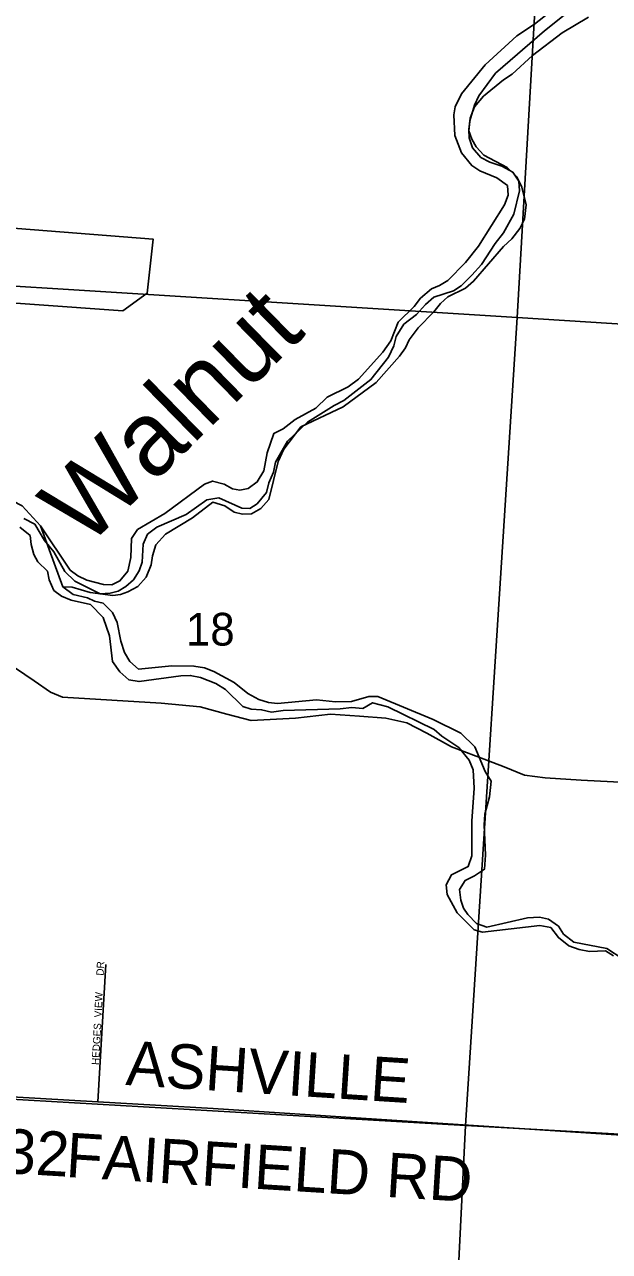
# Model space of a CAD drawing. Extents: x 1643459 to 2064572, y 425441 to 780708.
# Drawn here: x 1844154 to 1848098, y 618149 to 626429 of the extents above; entities that cross this region are included whole.
import ezdxf

# ---------------------------------------------------------------- set-up
doc = ezdxf.new("R2010")
doc.units = 0
for name, color, linetype in [('GM_X_Adjacent_County', 7, 'Continuous'), ('GM_X_City_Street', 7, 'Continuous'), ('GM_X_County', 7, 'Continuous'), ('GM_X_Major_River_Text', 7, 'Continuous'), ('GM_X_Minor_Lake', 7, 'Continuous'), ('GM_X_Rail_Line_Text', 7, 'Continuous'), ('GM_X_Section_Text', 7, 'Continuous'), ('GM_X_State_Route', 7, 'Continuous'), ('GM_X_State_Shield', 7, 'Continuous'), ('GM_X_Township', 7, 'Continuous'), ('GM_X_Unincorporated_Text', 7, 'Continuous')]:
    doc.layers.add(name, color=color, linetype=linetype)

msp = doc.modelspace()

# ---------------------------------------------------------------- linework, layer by layer
at = {"layer": 'GM_X_City_Street'}
for points in [[(1847804.2, 626501), (1847659.2, 626387.2), (1847328.9, 626099.7), (1847217.8, 625947.6), (1847187.4, 625883.6), (1847156.8, 625779.3), (1847148.6, 625721.2), (1847152.3, 625665), (1847174.1, 625596.6), (1847230, 625532.2), (1847292.1, 625499.8), (1847372.2, 625473.4), (1847446.3, 625432.9), (1847486.1, 625372.5), (1847491.9, 625306.3), (1847453, 625149.9), (1847384.2, 625023.8), (1847327.7, 624951.8), (1847234.8, 624809.7), (1847170.2, 624737.7), (1847097.7, 624665.8), (1847045.3, 624631.9), (1846914.7, 624588.3), (1846856.3, 624538.4), (1846797.8, 624472.4), (1846711.2, 624406.6), (1846660.7, 624322.5), (1846644.4, 624260.4), (1846607.9, 624184.3), (1846488.8, 624032.3), (1846307.6, 623892.6), (1846241.2, 623858.8), (1846062.1, 623745.1), (1845927.1, 623617.3), (1845846.2, 623475.2), (1845831.8, 623407), (1845801.4, 623336.9), (1845785.1, 623270.7), (1845722.5, 623194.7), (1845672.2, 623162.8), (1845618.1, 623165.1), (1845463.8, 623234), (1845383.5, 623222.3), (1845244.6, 623122.6), (1845045.6, 623037.1), (1844983.2, 622989.2), (1844952.8, 622923.1), (1844946.2, 622800.7), (1844925.9, 622742.6), (1844887.5, 622682.6), (1844837.1, 622636.7), (1844784.8, 622604.8), (1844730.5, 622591), (1844664.3, 622587.2), (1844493.3, 622672.8), (1844425.8, 622738.4), (1844352.2, 622871.5), (1844288.7, 622947), (1844223.1, 623056.3), (1844149.6, 623096)], [(1844149.6, 623096), (1844223.1, 623056.3), (1844288.7, 622947), (1844352.2, 622871.5), (1844425.8, 622738.4), (1844493.3, 622672.8), (1844664.3, 622587.2), (1844730.5, 622591), (1844784.8, 622604.8), (1844837.1, 622636.7), (1844887.5, 622682.6), (1844925.9, 622742.6), (1844946.2, 622800.7), (1844952.8, 622923.1), (1844983.2, 622989.2), (1845045.6, 623037.1), (1845244.6, 623122.6), (1845383.5, 623222.3), (1845463.8, 623234), (1845618.1, 623165.1), (1845672.2, 623162.8), (1845722.5, 623194.7), (1845785.1, 623270.7), (1845801.4, 623336.9), (1845831.8, 623407), (1845846.2, 623475.2), (1845927.1, 623617.3), (1846062.1, 623745.1), (1846241.2, 623858.8), (1846307.6, 623892.6), (1846488.8, 624032.3), (1846607.9, 624184.3), (1846644.4, 624260.4), (1846660.7, 624322.5), (1846711.2, 624406.6), (1846797.8, 624472.4), (1846856.3, 624538.4), (1846914.7, 624588.3), (1847045.3, 624631.9), (1847097.7, 624665.8), (1847170.2, 624737.7), (1847234.8, 624809.7), (1847327.7, 624951.8), (1847384.2, 625023.8), (1847453, 625149.9), (1847491.9, 625306.3), (1847486.1, 625372.5), (1847446.3, 625432.9), (1847372.2, 625473.4), (1847292.1, 625499.8), (1847230, 625532.2), (1847174.1, 625596.6), (1847152.3, 625665), (1847148.6, 625721.2), (1847156.8, 625779.3), (1847187.4, 625883.6), (1847217.8, 625947.6), (1847328.9, 626099.7), (1847659.2, 626387.2), (1847804.2, 626501)]]:
    msp.add_lwpolyline(points, dxfattribs=at)
at = {"layer": 'GM_X_County'}
msp.add_lwpolyline([(1844648.3, 619158.7), (1844702.1, 620086.2)], dxfattribs=at)
at = {"layer": 'GM_X_Major_River_Text'}
for points in [[(1847205.1, 621488.7), (1847199.8, 621490.7), (1847032.1, 621553.8), (1846865.5, 621647.7), (1846731, 621715.6), (1846590.6, 621747.4), (1846412.2, 621761), (1846216.2, 621775.6), (1845981.8, 621748.4), (1845682, 621732), (1845518.4, 621775.6), (1845338.5, 621824.7), (1845075.4, 621849.2), (1844410.4, 621890.2), (1844327.9, 621924.2), (1844218.9, 621999.2), (1843887.3, 622222.1), (1843727.2, 622329.1), (1843635.2, 622383), (1843609.3, 622389.8), (1843554.8, 622395.9), (1843449.8, 622396.6)], [(1849835.2, 621321.6), (1849628.9, 621256.9), (1849518.6, 621246.7), (1847906.6, 621329.1), (1847664, 621344.6), (1847525.7, 621364.4), (1847387.2, 621420.2), (1847205.1, 621488.7)]]:
    msp.add_lwpolyline(points, dxfattribs=at)
at = {"layer": 'GM_X_Minor_Lake'}
msp.add_lwpolyline([(1843253.5, 619240.3), (1844648.3, 619158.7), (1845426.3, 619114.9), (1849830.4, 618825.4)], dxfattribs=at)
at = {"layer": 'GM_X_Rail_Line_Text'}
msp.add_lwpolyline([(1843790.2, 625077.3), (1845020.3, 624980.5), (1844981.3, 624615.9), (1844816.3, 624496), (1843590.7, 624583.7)], dxfattribs=at)
at = {"layer": 'GM_X_State_Route'}
for points in [[(1843965.1, 630055.8), (1847786.3, 629841.4), (1847476.4, 624450.7), (1843583.4, 624695.4), (1843917.7, 629340)], [(1847786.3, 629841.4), (1853005.1, 629546.4), (1852725, 624119.4), (1847476.4, 624450.7)], [(1843583.4, 624695.4), (1847476.4, 624450.7), (1847128.2, 618998.1), (1843247.1, 619224.7), (1843542.1, 624017.5)], [(1847476.4, 624450.7), (1852725, 624119.4), (1852455, 618700.5), (1847128.2, 618998.1)], [(1843247.1, 619224.7), (1847128.2, 618998.1), (1846855.6, 613483), (1842906.5, 613710.2), (1843212.7, 618736.9)], [(1847128.2, 618998.1), (1852455, 618700.5), (1852218.2, 613168.5), (1846855.6, 613483)]]:
    msp.add_lwpolyline(points, close=True, dxfattribs=at)
at = {"layer": 'GM_X_Unincorporated_Text'}
for points in [[(1844411.3, 622633.8), (1844475.5, 622631.5), (1844595.8, 622596.8), (1844748.2, 622576.1), (1844800.4, 622581.9), (1844850.6, 622599.7), (1844917, 622635.5), (1844973.5, 622699.5), (1845008, 622781.7), (1845016.3, 622843.8), (1845038.7, 622918), (1845103.2, 622990), (1845286.3, 623099.5), (1845423.2, 623205.3), (1845505.4, 623180.9), (1845567.4, 623138.5), (1845623.6, 623124.2), (1845683.8, 623127.9), (1845748.1, 623163.8), (1845800.6, 623223.7), (1845863.9, 623480.4), (1845902.4, 623562.5), (1846017.5, 623714.5), (1846303.1, 623849.7), (1846524.5, 624013.3), (1846681.8, 624191.2), (1846722.2, 624247.3), (1846746.6, 624301.3), (1846807.1, 624381.3), (1846913.9, 624489.3), (1846958.4, 624545.3), (1847008.7, 624591.2), (1847127.4, 624648.9), (1847181.8, 624696.8), (1847383.5, 624930.7), (1847439.9, 624982.7), (1847494.4, 625052.7), (1847524.8, 625114.7), (1847535.2, 625211), (1847507.7, 625331.5), (1847473.9, 625401.9), (1847408, 625464.4), (1847249.8, 625547.4), (1847199.9, 625603.8), (1847170, 625654.1), (1847150.2, 625710.4), (1847158.6, 625796.7), (1847187, 625872.8), (1847249.6, 625944.8), (1847382.5, 626054.6), (1847442.9, 626094.4), (1847579.9, 626220.3), (1847779.3, 626373.9), (1847956.3, 626479.5)], [(1847697.6, 626514.8), (1847592.9, 626430.9), (1847474.1, 626353.2), (1847260.6, 626157.4), (1847101.1, 625961.5), (1847056.6, 625873.4), (1847048.3, 625819.2)], [(1847048.3, 625819.2), (1847055.7, 625680.7), (1847099.4, 625564.1), (1847169.2, 625477.5), (1847223.2, 625441.2), (1847339.4, 625394.5), (1847411.4, 625342), (1847415.1, 625277.8), (1847390.8, 625211.7), (1847214.9, 624933.5), (1847128.2, 624823.5), (1847007.2, 624701.6), (1846952.9, 624667.7), (1846898.6, 624645.9), (1846824.1, 624582), (1846781.7, 624525.9), (1846672.8, 624420.1), (1846624.1, 624293.8), (1846569.6, 624217.8), (1846406.2, 624035.9), (1846335.8, 623984), (1846195, 623914.4), (1846118.4, 623840.5), (1845979.6, 623762.8), (1845897, 623701), (1845834.7, 623669.1), (1845790, 623538.9), (1845767.3, 623416.5), (1845722.9, 623342.5), (1845662.5, 623298.6), (1845606.2, 623286.8), (1845556.1, 623295), (1845500, 623327.4), (1845421.9, 623347.8), (1845367.6, 623326), (1845099.8, 623128.5), (1844914.7, 623020.9), (1844874.3, 622960.9), (1844869.7, 622832.4), (1844851.3, 622740.2), (1844796.8, 622674.2), (1844742.5, 622648.4), (1844686.3, 622650.6), (1844574.1, 622679.2), (1844514, 622707.5), (1844462, 622745.9), (1844260.7, 623045.8)], [(1842097.5, 623952.4), (1842326.3, 623961.4), (1842396.5, 623953.1), (1842474.6, 623920.6), (1842548.6, 623862.1), (1842584.4, 623793.7), (1842632.3, 623731.3), (1842794, 623552), (1842882, 623483.3), (1842956.2, 623469), (1843303.2, 623447.4), (1843403.5, 623428.9), (1843612, 623375.8), (1843884.4, 623268.2), (1843946.6, 623266), (1844006.7, 623247.6), (1844136.8, 623180.8), (1844260.7, 623045.8)], [(1844260.7, 623045.8), (1844411.3, 622633.8)], [(1844122.1, 623036.4), (1844192.1, 622979.9), (1844197.9, 622919.7), (1844215.7, 622853.4), (1844243.5, 622803.1), (1844307.5, 622740.6), (1844319.2, 622682.3), (1844351, 622609.9), (1844403, 622571.6), (1844469.1, 622543.2), (1844599.4, 622514.5), (1844683.3, 622427.8), (1844726.9, 622303.2), (1844746.2, 622130.5), (1844796.1, 622060.1), (1844858, 622007.6), (1844926.2, 621995.3), (1845207.3, 622034.2), (1845271.5, 622035.9), (1845339.7, 622021.6), (1845443.9, 621983), (1845507.9, 621940.6), (1845625.8, 621827.7), (1845681.9, 621809.4), (1845752.1, 621805), (1845818.3, 621788.7), (1845896.6, 621800.4), (1846281.9, 621810.8), (1846360.2, 621820.5), (1846434.4, 621814.1), (1846500.8, 621851.9), (1846603, 621823.4), (1846915.4, 621671.5), (1846967.4, 621627.2), (1847081.4, 621550.4), (1847151.2, 621463.8), (1847179, 621399.4), (1847186.5, 621275), (1847169.5, 621052.3), (1847170.4, 620819.5), (1847146, 620747.3), (1847033.4, 620691.6), (1846997, 620623.5), (1847002.7, 620557.3), (1847070.4, 620434.5), (1847186.3, 620319.6), (1847242.4, 620303.3), (1847627.8, 620349.8), (1847702, 620335.5), (1847753.9, 620267), (1847823.9, 620212.5), (1847894, 620186.1), (1847962.2, 620173.8), (1848070.6, 620177.3), (1848124.6, 620143)], [(1848190.7, 620122.6), (1848080.7, 620193.3), (1847858.1, 620236.4), (1847788.1, 620290.9), (1847754.2, 620343.3), (1847686.2, 620391.7), (1847626.1, 620406), (1847545.8, 620400.4), (1847270.6, 620337.3), (1847202.4, 620361.5), (1847143.5, 620422.4), (1847112.7, 620466.5), (1847094.8, 620518.7), (1847087.1, 620591), (1847125.5, 620653.1), (1847187.9, 620682.9), (1847254.3, 620728.8), (1847262.8, 620823.1), (1847253.6, 621027.8), (1847258, 621100.1), (1847288.6, 621216.3), (1847299.1, 621322.7), (1847259.3, 621387.1), (1847190.6, 621555.5), (1847095.9, 621646.7), (1846909.7, 621739.8), (1846535.1, 621893.9), (1846474.9, 621894.2), (1846358.4, 621860.6), (1846250, 621857.1), (1846121.6, 621871.7), (1845858.6, 621846.7), (1845798.5, 621853), (1845734.4, 621873.3), (1845660.3, 621913.8), (1845566.3, 621988.5), (1845430.2, 622063.3), (1845366.1, 622087.7), (1845295.9, 622100), (1845147.4, 622100.7), (1844922.6, 622077.6), (1844864.6, 622130), (1844828.7, 622190.4), (1844803, 622266.8), (1844777.5, 622393.3), (1844745.7, 622461.7), (1844683.7, 622524.2), (1844625.6, 622538.5), (1844578.9, 622560.1), (1844480.8, 622581.7), (1844411.3, 622633.8)]]:
    msp.add_lwpolyline(points, dxfattribs=at)

# ---------------------------------------------------------------- texts
at = {"layer": 'GM_X_Adjacent_County'}
msp.add_text('18', height=221, rotation=0.00001, dxfattribs=at).set_placement((1845241.8, 622237.7))
at = {"layer": 'GM_X_Section_Text'}
for s, rotation, p in [('ASHVILLE', 356.33574, (1844831.7, 619273)), ('C-32', 356.57378, (1843578.3, 618705.3)), ('FAIRFIELD RD', 356.43617, (1844427.6, 618652.4))]:
    msp.add_text(s, height=300, rotation=rotation, dxfattribs=at).set_placement(p)
at = {"layer": 'GM_X_State_Shield'}
msp.add_text('Walnut', height=500, rotation=44.34258, dxfattribs=at).set_placement((1844568.8, 622888.6))
at = {"layer": 'GM_X_Township'}
for s, rotation, p in [('DR', 86.8215, (1844686.9, 620009.3)), ('VIEW', 87.50714, (1844673.6, 619727.6)), ('HEDGES', 86.87959, (1844656, 619406.5))]:
    msp.add_text(s, height=50, rotation=rotation, dxfattribs=at).set_placement(p)

doc.saveas('drawing.dxf')
